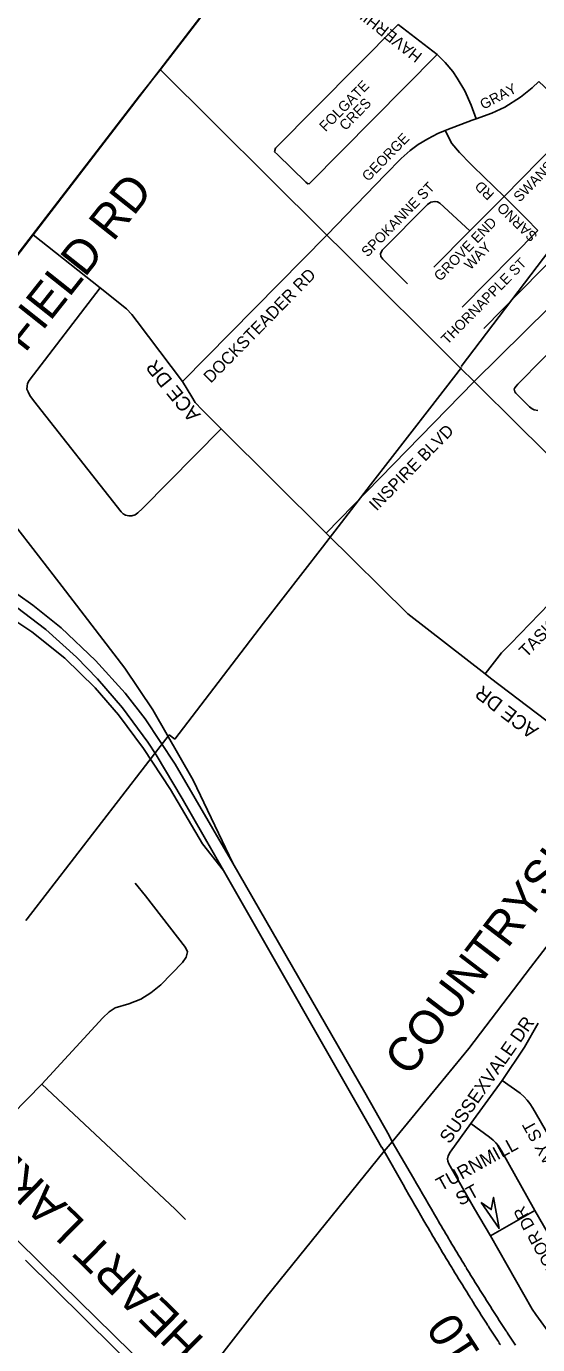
# Model space of a CAD drawing. Extents: x 586326 to 623965, y 4819854 to 4857850.
# Drawn here: x 597005 to 597756, y 4844329 to 4846265 of the extents above; entities that cross this region are included whole.
import ezdxf

# ---------------------------------------------------------------- set-up
doc = ezdxf.new("R2010")
doc.units = 0
for name, color, linetype in [('Lots_Concessions', 7, 'Continuous'), ('Major Rds and Hwys', 7, 'Continuous'), ('Major Rds Lbls', 7, 'Continuous'), ('Minor Rd Lbls', 7, 'Continuous'), ('Minor Rds', 7, 'Continuous'), ('Municipal Bdry', 7, 'Continuous'), ('Park Outlines', 7, 'Continuous'), ('Private Rds', 7, 'Continuous'), ('Proposed Minor Rds', 7, 'Continuous'), ('Proposed Rd Lbls', 7, 'Continuous'), ('Proposed Secondary Rds', 7, 'Continuous')]:
    doc.layers.add(name, color=color, linetype=linetype)

msp = doc.modelspace()

# ---------------------------------------------------------------- linework, layer by layer
at = {"layer": 'Lots_Concessions'}
for p, q in [((597643.9, 4845765.7), (597774.3, 4845936.8)), ((597597.4, 4845703.5), (597644.6, 4845764.4)), ((597510.8, 4845591.7), (597597.4, 4845703.5)), ((597440.2, 4845500.1), (597510.8, 4845591.7)), ((597353.7, 4845388.5), (597440.2, 4845500.1)), ((597268.1, 4845276.4), (597353.7, 4845388.5)), ((597223.6, 4845218.3), (597268.1, 4845276.4)), ((597006.5, 4844954.1), (597215.3, 4845224.6)), ((597215.3, 4845224.6), (597223.6, 4845218.3)), ((597004.8, 4844951.7), (597006.5, 4844954.1))]:
    msp.add_line(p, q, dxfattribs=at)
at = {"layer": 'Major Rds and Hwys'}
for points in [[(597201.9, 4846201.9), (597363.4, 4846413)], [(597015.4, 4845959.1), (597201.9, 4846201.9)], [(597446.9, 4845958.4), (597442.5, 4845962.8), (597201.9, 4846201.9)], [(596905.2, 4845815.6), (597015.4, 4845959.1)], [(597663, 4845743.6), (597643.2, 4845763.3), (597471, 4845934.5), (597446.9, 4845958.4)], [(597882.4, 4845527.3), (597730.1, 4845676.9), (597663, 4845743.6)], [(597308.7, 4845036.3), (597250.2, 4845158.2), (597191.1, 4845261.1), (597150.2, 4845322.3), (597058.1, 4845442.4), (597023.2, 4845487.4), (596945.5, 4845587.6), (596912.6, 4845629.5), (596874.7, 4845669), (596824.4, 4845710.5)], [(597308.7, 4845036.3), (597223.9, 4845181.6), (597179.9, 4845248.1), (597150.4, 4845285.8), (597107.2, 4845333.8), (597056.5, 4845381.6), (597015.2, 4845415), (596970.7, 4845446.3), (596908.4, 4845483.3), (596804.4, 4845529.9), (596767, 4845542.5), (596704.3, 4845559.2)], [(596692.6, 4845544.8), (596699.7, 4845543.2), (596729.7, 4845536.1), (596788.8, 4845517.9), (596826, 4845503.9), (596879.5, 4845479.7), (596940, 4845446.4), (596991.2, 4845412.3), (597034, 4845379.1), (597079.1, 4845338.6), (597109.9, 4845307), (597146.6, 4845264.2), (597183.9, 4845213.6), (597196, 4845195), (597234.4, 4845131), (597294.9, 4845025.3)], [(596422.3, 4845209.4), (596564.1, 4845357), (596597.5, 4845390), (596627.6, 4845412.2), (596654.8, 4845428), (596684.7, 4845440.6), (596713.7, 4845448.4), (596740.5, 4845453.4), (596767.1, 4845456.3), (596793.8, 4845457.3), (596821.1, 4845456.3), (596865.2, 4845449.8), (596914.7, 4845433.2), (596961.5, 4845410), (597013.6, 4845376), (597062.1, 4845337), (597106.7, 4845293.6), (597140.8, 4845254.1), (597177.7, 4845204.6), (597217, 4845144.2), (597264.1, 4845064.4), (597294.9, 4845025.3)], [(597542.7, 4844626.9), (597538.3, 4844636), (597502.3, 4844699), (597308.7, 4845036.3)], [(597294.9, 4845025.3), (597520.8, 4844630.3), (597527.2, 4844619), (597527.4, 4844618.7), (597531.1, 4844613.2)], [(597542.7, 4844626.9), (597655, 4844763.6), (597745.8, 4844882.6), (597850.8, 4845019.2)], [(597357.6, 4844398.7), (597531.1, 4844613.2)], [(597531.1, 4844613.2), (597542.7, 4844626.9)], [(597531.1, 4844613.2), (597558.6, 4844564.2), (597558.6, 4844564.2), (597562.9, 4844556.6), (597567.3, 4844549), (597571.6, 4844541.4), (597576, 4844533.8), (597580.4, 4844526.2), (597584.8, 4844518.5), (597589.2, 4844510.9), (597593.6, 4844503.3), (597593.6, 4844503.3), (597594.5, 4844501.8), (597595.4, 4844500.3), (597596.3, 4844498.8), (597597.2, 4844497.3), (597598, 4844495.8), (597598.9, 4844494.3), (597599.8, 4844492.8), (597600.7, 4844491.3), (597601.6, 4844489.8), (597602.5, 4844488.3), (597603.3, 4844486.8), (597604.2, 4844485.3), (597605.1, 4844483.8), (597606, 4844482.3), (597606.9, 4844480.8), (597607.8, 4844479.3), (597608.7, 4844477.8), (597609.6, 4844476.3), (597610.5, 4844474.8), (597611.4, 4844473.3), (597612.2, 4844471.8), (597613.1, 4844470.3), (597614, 4844468.8), (597614.9, 4844467.3), (597615.8, 4844465.8), (597616.7, 4844464.3), (597617.6, 4844462.8), (597618.5, 4844461.3), (597619.4, 4844459.8), (597620.3, 4844458.3), (597621.2, 4844456.8), (597622.1, 4844455.3), (597623, 4844453.8), (597623.9, 4844452.3), (597624.8, 4844450.8), (597625.7, 4844449.3), (597626.6, 4844447.8), (597627.5, 4844446.4), (597628.4, 4844444.9), (597629.3, 4844443.4), (597630.2, 4844441.9), (597631.1, 4844440.4), (597632.1, 4844438.9), (597633, 4844437.4), (597633.9, 4844435.9), (597634.8, 4844434.4), (597635.7, 4844432.9), (597636.6, 4844431.5), (597637.5, 4844430), (597638.4, 4844428.5), (597639.3, 4844427), (597640.2, 4844425.5), (597641.2, 4844424), (597642.1, 4844422.5), (597643, 4844421), (597643.9, 4844419.6), (597644.8, 4844418.1), (597645.7, 4844416.6), (597646.7, 4844415.1), (597647.6, 4844413.6), (597648.5, 4844412.1), (597649.4, 4844410.7), (597650.3, 4844409.2), (597651.3, 4844407.7), (597652.2, 4844406.2), (597653.1, 4844404.7), (597654, 4844403.3), (597654.9, 4844401.8), (597655.9, 4844400.3), (597656.8, 4844398.8), (597657.7, 4844397.3), (597658.6, 4844395.9), (597659.6, 4844394.4), (597660.5, 4844392.9), (597661.4, 4844391.4), (597662.4, 4844389.9), (597663.3, 4844388.5), (597664.2, 4844387), (597665.1, 4844385.5), (597666.1, 4844384), (597667, 4844382.6), (597667.9, 4844381.1), (597668.9, 4844379.6), (597669.8, 4844378.1), (597670.7, 4844376.7), (597671.7, 4844375.2), (597672.6, 4844373.7), (597673.5, 4844372.2), (597674.5, 4844370.8), (597675.4, 4844369.3), (597676.4, 4844367.8), (597677.3, 4844366.4), (597678.2, 4844364.9), (597679.2, 4844363.4), (597680.1, 4844362), (597681.1, 4844360.5), (597682, 4844359), (597682.9, 4844357.5), (597683.9, 4844356.1), (597684.8, 4844354.6), (597685.8, 4844353.1), (597686.7, 4844351.7), (597687.7, 4844350.2), (597688.6, 4844348.7), (597689.6, 4844347.3), (597690.5, 4844345.8), (597691.5, 4844344.4), (597692.4, 4844342.9), (597693.4, 4844341.4), (597694.3, 4844340), (597695.3, 4844338.5), (597696.2, 4844337), (597697.2, 4844335.6), (597698.1, 4844334.1), (597699.1, 4844332.7), (597700, 4844331.2), (597701, 4844329.7), (597701.9, 4844328.3)], [(597723.7, 4844328), (597722.7, 4844329.5), (597721.7, 4844330.9), (597720.8, 4844332.4), (597719.8, 4844333.8), (597718.9, 4844335.3), (597717.9, 4844336.7), (597717, 4844338.2), (597716, 4844339.6), (597715.1, 4844341.1), (597714.1, 4844342.5), (597713.2, 4844344), (597712.2, 4844345.5), (597711.3, 4844346.9), (597710.3, 4844348.4), (597709.4, 4844349.8), (597708.5, 4844351.3), (597707.5, 4844352.7), (597706.6, 4844354.2), (597705.6, 4844355.6), (597704.7, 4844357.1), (597703.7, 4844358.6), (597702.8, 4844360), (597701.8, 4844361.5), (597700.9, 4844362.9), (597700, 4844364.4), (597699, 4844365.9), (597698.1, 4844367.3), (597697.2, 4844368.8), (597696.2, 4844370.2), (597695.3, 4844371.7), (597694.3, 4844373.2), (597693.4, 4844374.6), (597692.5, 4844376.1), (597691.5, 4844377.6), (597690.6, 4844379), (597689.7, 4844380.5), (597688.7, 4844382), (597687.8, 4844383.4), (597686.9, 4844384.9), (597685.9, 4844386.4), (597685, 4844387.8), (597684.1, 4844389.3), (597683.2, 4844390.8), (597682.2, 4844392.2), (597681.3, 4844393.7), (597680.4, 4844395.2), (597679.5, 4844396.6), (597678.5, 4844398.1), (597677.6, 4844399.6), (597676.7, 4844401), (597675.8, 4844402.5), (597674.8, 4844404), (597673.9, 4844405.4), (597673, 4844406.9), (597672.1, 4844408.4), (597671.1, 4844409.9), (597670.2, 4844411.3), (597669.3, 4844412.8), (597668.4, 4844414.3), (597667.5, 4844415.8), (597666.6, 4844417.2), (597665.6, 4844418.7), (597664.7, 4844420.2), (597663.8, 4844421.7), (597662.9, 4844423.1), (597662, 4844424.6), (597661.1, 4844426.1), (597660.2, 4844427.6), (597659.2, 4844429), (597658.3, 4844430.5), (597657.4, 4844432), (597656.5, 4844433.5), (597655.6, 4844435), (597654.7, 4844436.4), (597653.8, 4844437.9), (597652.9, 4844439.4), (597652, 4844440.9), (597651.1, 4844442.4), (597650.2, 4844443.8), (597649.3, 4844445.3), (597648.4, 4844446.8), (597647.5, 4844448.3), (597646.5, 4844449.8), (597645.6, 4844451.3), (597644.7, 4844452.7), (597643.8, 4844454.2), (597642.9, 4844455.7), (597642, 4844457.2), (597641.1, 4844458.7), (597640.2, 4844460.2), (597639.3, 4844461.7), (597638.5, 4844463.1), (597637.6, 4844464.6), (597636.7, 4844466.1), (597635.8, 4844467.6), (597634.9, 4844469.1), (597634, 4844470.6), (597633.1, 4844472.1), (597632.2, 4844473.6), (597631.3, 4844475.1), (597630.4, 4844476.5), (597629.5, 4844478), (597628.6, 4844479.5), (597627.7, 4844481), (597626.9, 4844482.5), (597626, 4844484), (597625.1, 4844485.5), (597624.2, 4844487), (597623.3, 4844488.5), (597622.4, 4844490), (597621.5, 4844491.5), (597620.7, 4844493), (597619.8, 4844494.5), (597618.9, 4844496), (597618, 4844497.4), (597617.1, 4844498.9), (597616.2, 4844500.4), (597615.4, 4844501.9), (597614.5, 4844503.4), (597613.6, 4844504.9), (597612.7, 4844506.4), (597611.9, 4844507.9), (597611, 4844509.4), (597610.1, 4844510.9), (597609.2, 4844512.4), (597609.2, 4844512.4), (597609.2, 4844512.4), (597609.2, 4844512.4), (597604.8, 4844520), (597600.4, 4844527.6), (597596, 4844535.2), (597591.7, 4844542.8), (597587.3, 4844550.4), (597582.9, 4844558), (597578.6, 4844565.6), (597574.2, 4844573.2), (597574.2, 4844573.2), (597542.7, 4844626.9)], [(597236.4, 4844242.2), (597031.2, 4844443.7), (596895.8, 4844576.6)], [(597236.4, 4844242.2), (597357.6, 4844398.7)]]:
    msp.add_lwpolyline(points, dxfattribs=at)
at = {"layer": 'Minor Rd Lbls'}
msp.add_lwpolyline([(597673.2, 4844537.4), (597699.6, 4844499.5), (597691.7, 4844545), (597688.2, 4844527.3)], close=True, dxfattribs=at)
at = {"layer": 'Minor Rds'}
for points in [[(597645.6, 4845852.9), (597756.8, 4845965.5)], [(597113.7, 4845881.3), (597015.4, 4845959.1)], [(597446.9, 4845958.4), (597234.6, 4845743.4)], [(597788.5, 4845934.6), (597677.3, 4845821.3)], [(597234.6, 4845743.4), (597168.4, 4845831.8), (597160.3, 4845842), (597152.7, 4845850.5), (597113.7, 4845881.3)], [(597756.5, 4845700.8), (597751, 4845702.1), (597748.4, 4845703.6), (597744.5, 4845706.6), (597724.5, 4845726.3), (597722.9, 4845728.2), (597722.1, 4845730.3), (597721.9, 4845732.5), (597723, 4845734.4), (597724.6, 4845736.6), (597727.2, 4845739.6), (597730.1, 4845742.4), (597853.6, 4845867.9)], [(597291.5, 4845674.3), (597273.8, 4845691.8), (597263.5, 4845701.8), (597253.5, 4845712.8), (597248.5, 4845721), (597234.6, 4845743.4)], [(597663, 4845743.6), (597445.9, 4845520.8)], [(597445.9, 4845520.8), (597291.5, 4845674.3)], [(597679.2, 4845314), (597565.8, 4845402.2), (597445.9, 4845520.8)], [(597882.4, 4845527.3), (597773.3, 4845417.2), (597716.2, 4845358.4), (597703, 4845344.8), (597679.2, 4845314)], [(597930.6, 4845122.9), (597687.3, 4845307.7), (597679.2, 4845314)], [(597704.4, 4844717), (597736.9, 4844765.6), (597757.1, 4844801)], [(597658.1, 4844653.7), (597704.4, 4844717)], [(597704.4, 4844717), (597730.5, 4844698), (597736.6, 4844692.8), (597741.1, 4844687.9), (597744.8, 4844683.1), (597749.2, 4844676.1), (597826.9, 4844541.7)], [(597686.9, 4844488.5), (597663.5, 4844528.5), (597626, 4844594.6), (597624.6, 4844598.2), (597623.8, 4844601.9), (597624.8, 4844606.3), (597628, 4844611.7), (597658.1, 4844653.7)], [(597658.1, 4844653.7), (597685.7, 4844633.5), (597690.9, 4844629.4), (597694.8, 4844625.4), (597698.1, 4844621.1), (597703.2, 4844613.7), (597752, 4844525.9)], [(597686.9, 4844488.5), (597752, 4844525.9)], [(597752, 4844525.9), (597810.6, 4844425.2)], [(597862.6, 4844358.1), (597815.6, 4844309.9), (597811.3, 4844307.5), (597806.9, 4844306.7), (597803.9, 4844307.2), (597799.9, 4844309.6), (597797.5, 4844312.4), (597753.5, 4844373.1), (597748.4, 4844380.8), (597686.9, 4844488.5)]]:
    msp.add_lwpolyline(points, dxfattribs=at)
at = {"layer": 'Municipal Bdry'}
for p, q in [((597202.3, 4846201.7), (597510.3, 4846601.7)), ((597202.3, 4846201.7), (597171.5, 4846163.3)), ((597171.5, 4846163.3), (596779.2, 4845653.6))]:
    msp.add_line(p, q, dxfattribs=at)
at = {"layer": 'Park Outlines'}
msp.add_lwpolyline([(597221.6, 4844238.1), (597004.4, 4844452.8)], dxfattribs=at)
at = {"layer": 'Private Rds'}
msp.add_lwpolyline([(597113.7, 4845881.3), (597009.5, 4845745.2), (597007, 4845740.5), (597006.5, 4845737), (597006.4, 4845732.5), (597007.9, 4845728.4), (597010.4, 4845723.2), (597016, 4845715.6), (597144.9, 4845552.2), (597147.8, 4845549.4), (597151.3, 4845547.5), (597156, 4845546.3), (597160.6, 4845546.2), (597165.1, 4845547.7), (597169.1, 4845550.6), (597175.9, 4845557.1), (597291.5, 4845674.3)], dxfattribs=at)
at = {"layer": 'Proposed Minor Rds'}
for points in [[(597551.4, 4846268.2), (597371.1, 4846086.2), (597370.1, 4846080.8), (597374.1, 4846076.9), (597415.9, 4846036.2), (597418.7, 4846034.2), (597421.3, 4846034.3), (597608.6, 4846224)], [(597551.4, 4846268.2), (597608.6, 4846224)], [(597608.6, 4846224), (597620.3, 4846212.4), (597631.7, 4846198.8), (597638.3, 4846189), (597649.5, 4846170.5), (597658.8, 4846149.3), (597666, 4846129.6)], [(597758.2, 4846184.3), (597748.1, 4846175.1), (597731.3, 4846161.4), (597708, 4846146.6), (597689.1, 4846137.8), (597666, 4846129.6)], [(597706.9, 4846015.3), (597810.2, 4846120.8), (597813.6, 4846125.6), (597813.2, 4846130.8), (597809.9, 4846135.9), (597758.2, 4846184.3)], [(597666, 4846129.6), (597660, 4846127.4), (597622.8, 4846113.4), (597620.6, 4846112.4)], [(597620.6, 4846112.4), (597609.6, 4846107.9), (597594.8, 4846100.2), (597581, 4846091.8), (597569.1, 4846082.9), (597555.7, 4846071.2), (597532.8, 4846047.5), (597446.9, 4845958.4)], [(597706.9, 4846015.3), (597661.5, 4846059.6), (597657.7, 4846063.3), (597641.7, 4846080), (597630.3, 4846093), (597620.6, 4846112.4)], [(597656.8, 4845965), (597612.7, 4846005.7), (597609.4, 4846007.3), (597605.4, 4846008.2), (597599.5, 4846007.2), (597594.5, 4846003.5), (597528.1, 4845936.6), (597525.3, 4845931.3), (597525.8, 4845927), (597528.9, 4845923.2), (597565.4, 4845886.9)], [(597706.9, 4846015.3), (597656.8, 4845965)], [(597756.8, 4845965.5), (597739.3, 4845983), (597706.9, 4846015.3)], [(597656.8, 4845965), (597603.7, 4845911.6)], [(597135.9, 4844823.4), (597156.1, 4844829.5), (597173.6, 4844836.4), (597188.5, 4844845.4), (597203, 4844857.2), (597234.6, 4844890.2), (597240.3, 4844898.1), (597241.9, 4844905.6), (597239.1, 4844912), (597180.3, 4844988.3), (597165.3, 4845006.9)], [(597028.2, 4844711.4), (597118, 4844808.9), (597126.9, 4844817.8), (597135.9, 4844823.4)], [(596895.8, 4844576.6), (597028.2, 4844711.4)], [(597028.2, 4844711.4), (597223.9, 4844527.9), (597239, 4844512.4)]]:
    msp.add_lwpolyline(points, dxfattribs=at)
at = {"layer": 'Proposed Secondary Rds'}
msp.add_lwpolyline([(597810.6, 4845888.8), (597663, 4845743.6)], dxfattribs=at)

# ---------------------------------------------------------------- texts
at = {"layer": 'Major Rds Lbls'}
for s, height, rotation, p in [('MAYFIELD RD', 49.998, 51.5842, (596913.6, 4845671.2)), ('COUNTRYSIDE DR', 49.998, 52.6215, (597567.8, 4844720.8)), ('HEART LAKE RD', 49.998, 135.5189, (597268.6, 4844336.4)), ('HWY. 410', 49.99, 123.1434, (597799.4, 4844124.8))]:
    msp.add_text(s, height=height, rotation=rotation, dxfattribs=at).set_placement(p)
at = {"layer": 'Minor Rd Lbls'}
for s, height, rotation, p in [('THORNAPPLE ST', 15, 45.3664, (597623.7, 4845797.1)), ('DOCKSTEADER RD', 17.813, 45.5905, (597276.4, 4845740.2)), (' ACE DR', 20.96, 129.1888, (597267.3, 4845689)), ('INSPIRE BLVD', 17.813, 45.5905, (597519.7, 4845552.5)), ('TASKER RD', 17.81, 45.5905, (597739.8, 4845337.4)), (' ACE DR', 20.96, 142.5558, (597765.1, 4845229.1)), ('SUSSEXVALE DR', 19.639, 55.0255, (597626.9, 4844622.7)), ('DELAMBRAY ST', 18, 119.0589, (597839, 4844497.6)), ('TURNMILL', 19.64, 28.803, (597614.2, 4844553.9)), ('  ST', 19.64, 28.803, (597629.9, 4844525.2)), ('LOFTSMOOR DR', 18, 119.0589, (597829.7, 4844364.5))]:
    msp.add_text(s, height=height, rotation=rotation, dxfattribs=at).set_placement(p)
at = {"layer": 'Proposed Rd Lbls'}
for s, height, rotation, p in [('HAVERHILL RD', 17, 141.7055, (597588.1, 4846224.1)), ('FOLGATE', 15, 45.6497, (597444.8, 4846109.8)), ('GRAY', 15, 27.6542, (597676.6, 4846142.7)), ('CRES', 15, 45.6497, (597474.2, 4846111.3)), ('GEORGE', 15, 45.6497, (597507.5, 4846036.5)), ('SWANS ACRE', 15, 45.6497, (597729.9, 4846006.2)), ('SPOKANNE ST', 15, 45.6497, (597506.5, 4845925.5)), ('SARNO   RD', 15, 135.9851, (597757.1, 4845958.2)), ('GROVE END', 15, 45.6497, (597613.2, 4845889.9)), ('WAY', 15, 45.6497, (597657.4, 4845906.6))]:
    msp.add_text(s, height=height, rotation=rotation, dxfattribs=at).set_placement(p)

doc.saveas('drawing.dxf')
